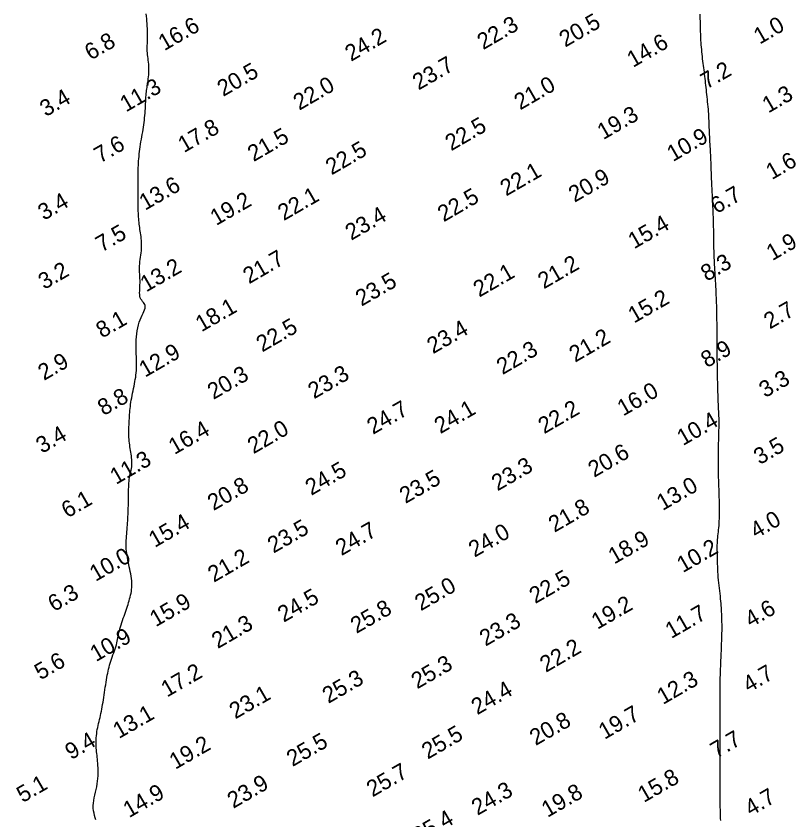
# Model space of a CAD drawing. Extents: x 3024098 to 3056816, y 418252 to 509144.
# Drawn here: x 3026901.9 to 3027141, y 420576.8 to 420823.3 of the extents above; entities that cross this region are included whole.
import ezdxf

# ---------------------------------------------------------------- set-up
doc = ezdxf.new("R2010")
doc.units = 0
doc.layers.add('V-CHAN-CONT-EL10', color=7, linetype='Continuous')
doc.layers.add('V-TOPO-SOUN-0911', color=7, linetype='Continuous')

msp = doc.modelspace()

# ---------------------------------------------------------------- linework, layer by layer
at = {"layer": 'V-CHAN-CONT-EL10'}
for points in [[(3026926.36, 420576.8), (3026926.14, 420577.47), (3026925.93, 420578.16), (3026925.76, 420578.89), (3026925.63, 420579.63), (3026925.55, 420580.4), (3026925.53, 420581.19), (3026925.58, 420581.99), (3026925.69, 420582.8), (3026925.83, 420583.62), (3026926.01, 420584.45), (3026926.21, 420585.29), (3026926.4, 420586.13), (3026926.59, 420586.98), (3026926.74, 420587.83), (3026926.87, 420588.68), (3026926.95, 420589.53), (3026927.01, 420590.37), (3026927.03, 420591.19), (3026927.04, 420591.98), (3026927.02, 420592.75), (3026926.98, 420593.49), (3026926.94, 420594.18), (3026926.88, 420594.84), (3026926.82, 420595.45), (3026926.75, 420596.04), (3026926.69, 420596.6), (3026926.62, 420597.16), (3026926.56, 420597.71), (3026926.51, 420598.27), (3026926.47, 420598.84), (3026926.44, 420599.44), (3026926.42, 420600.05), (3026926.42, 420600.68), (3026926.44, 420601.32), (3026926.47, 420601.97), (3026926.52, 420602.62), (3026926.58, 420603.26), (3026926.67, 420603.9), (3026926.77, 420604.52), (3026926.89, 420605.14), (3026927.02, 420605.75), (3026927.16, 420606.36), (3026927.31, 420606.96), (3026927.45, 420607.57), (3026927.6, 420608.19), (3026927.75, 420608.82), (3026927.89, 420609.46), (3026928.02, 420610.11), (3026928.15, 420610.78), (3026928.28, 420611.46), (3026928.4, 420612.16), (3026928.52, 420612.87), (3026928.64, 420613.6), (3026928.76, 420614.35), (3026928.87, 420615.12), (3026928.99, 420615.9), (3026929.11, 420616.69), (3026929.23, 420617.48), (3026929.35, 420618.25), (3026929.47, 420619.02), (3026929.59, 420619.76), (3026929.71, 420620.47), (3026929.83, 420621.15), (3026929.95, 420621.8), (3026930.08, 420622.43), (3026930.21, 420623.05), (3026930.36, 420623.65), (3026930.51, 420624.25), (3026930.69, 420624.86), (3026930.88, 420625.47), (3026931.09, 420626.11), (3026931.32, 420626.75), (3026931.55, 420627.4), (3026931.79, 420628.04), (3026932.02, 420628.68), (3026932.24, 420629.31), (3026932.44, 420629.92), (3026932.62, 420630.51), (3026932.76, 420631.07), (3026932.89, 420631.61), (3026933, 420632.13), (3026933.1, 420632.65), (3026933.19, 420633.17), (3026933.3, 420633.69), (3026933.41, 420634.23), (3026933.55, 420634.8), (3026933.71, 420635.39), (3026933.89, 420636.01), (3026934.08, 420636.65), (3026934.3, 420637.3), (3026934.52, 420637.96), (3026934.75, 420638.62), (3026934.97, 420639.27), (3026935.19, 420639.91), (3026935.41, 420640.53), (3026935.62, 420641.13), (3026935.82, 420641.73), (3026936.01, 420642.31), (3026936.19, 420642.88), (3026936.37, 420643.45), (3026936.54, 420644.01), (3026936.69, 420644.58), (3026936.85, 420645.14), (3026936.98, 420645.72), (3026937.11, 420646.29), (3026937.21, 420646.89), (3026937.3, 420647.49), (3026937.35, 420648.11), (3026937.38, 420648.75), (3026937.37, 420649.41), (3026937.32, 420650.1), (3026937.24, 420650.8), (3026937.14, 420651.52), (3026937.01, 420652.25), (3026936.87, 420652.98), (3026936.72, 420653.72), (3026936.56, 420654.44), (3026936.41, 420655.16), (3026936.27, 420655.86), (3026936.13, 420656.54), (3026936.01, 420657.22), (3026935.9, 420657.88), (3026935.8, 420658.54), (3026935.73, 420659.2), (3026935.67, 420659.85), (3026935.64, 420660.51), (3026935.63, 420661.17), (3026935.64, 420661.84), (3026935.66, 420662.5), (3026935.7, 420663.17), (3026935.75, 420663.85), (3026935.81, 420664.52), (3026935.86, 420665.19), (3026935.92, 420665.86), (3026935.97, 420666.53), (3026936.02, 420667.19), (3026936.06, 420667.86), (3026936.1, 420668.52), (3026936.13, 420669.18), (3026936.17, 420669.84), (3026936.2, 420670.49), (3026936.23, 420671.15), (3026936.25, 420671.8), (3026936.28, 420672.45), (3026936.31, 420673.1), (3026936.33, 420673.75), (3026936.35, 420674.39), (3026936.36, 420675.03), (3026936.37, 420675.67), (3026936.38, 420676.31), (3026936.38, 420676.95), (3026936.38, 420677.58), (3026936.38, 420678.21), (3026936.39, 420678.83), (3026936.4, 420679.45), (3026936.44, 420680.05), (3026936.49, 420680.65), (3026936.56, 420681.23), (3026936.65, 420681.81), (3026936.76, 420682.37), (3026936.88, 420682.92), (3026937, 420683.47), (3026937.12, 420684.01), (3026937.23, 420684.55), (3026937.31, 420685.1), (3026937.37, 420685.64), (3026937.39, 420686.19), (3026937.38, 420686.74), (3026937.35, 420687.29), (3026937.29, 420687.85), (3026937.22, 420688.41), (3026937.14, 420688.97), (3026937.05, 420689.53), (3026936.96, 420690.09), (3026936.87, 420690.65), (3026936.79, 420691.21), (3026936.71, 420691.78), (3026936.64, 420692.35), (3026936.58, 420692.92), (3026936.52, 420693.51), (3026936.48, 420694.11), (3026936.46, 420694.73), (3026936.45, 420695.36), (3026936.45, 420696), (3026936.46, 420696.65), (3026936.48, 420697.3), (3026936.51, 420697.96), (3026936.54, 420698.61), (3026936.58, 420699.26), (3026936.62, 420699.89), (3026936.65, 420700.52), (3026936.69, 420701.13), (3026936.73, 420701.74), (3026936.77, 420702.35), (3026936.83, 420702.96), (3026936.9, 420703.58), (3026936.98, 420704.22), (3026937.07, 420704.86), (3026937.19, 420705.54), (3026937.32, 420706.22), (3026937.46, 420706.93), (3026937.61, 420707.64), (3026937.76, 420708.35), (3026937.91, 420709.07), (3026938.05, 420709.78), (3026938.19, 420710.49), (3026938.32, 420711.18), (3026938.43, 420711.87), (3026938.54, 420712.55), (3026938.62, 420713.22), (3026938.69, 420713.9), (3026938.75, 420714.58), (3026938.79, 420715.27), (3026938.81, 420715.96), (3026938.81, 420716.66), (3026938.79, 420717.38), (3026938.77, 420718.12), (3026938.75, 420718.88), (3026938.72, 420719.66), (3026938.7, 420720.47), (3026938.68, 420721.3), (3026938.68, 420722.17), (3026938.7, 420723.08), (3026938.73, 420724), (3026938.8, 420724.94), (3026938.89, 420725.88), (3026939.01, 420726.81), (3026939.16, 420727.72), (3026939.36, 420728.59), (3026939.6, 420729.41), (3026939.88, 420730.18), (3026940.18, 420730.9), (3026940.49, 420731.56), (3026940.79, 420732.17), (3026941.06, 420732.73), (3026941.28, 420733.24), (3026941.43, 420733.7), (3026941.49, 420734.12), (3026941.45, 420734.49), (3026941.32, 420734.84), (3026941.13, 420735.16), (3026940.89, 420735.48), (3026940.64, 420735.8), (3026940.38, 420736.14), (3026940.15, 420736.51), (3026939.96, 420736.92), (3026939.84, 420737.39), (3026939.77, 420737.9), (3026939.75, 420738.44), (3026939.76, 420739.03), (3026939.78, 420739.63), (3026939.82, 420740.26), (3026939.86, 420740.89), (3026939.88, 420741.53), (3026939.87, 420742.17), (3026939.85, 420742.81), (3026939.82, 420743.45), (3026939.78, 420744.09), (3026939.74, 420744.73), (3026939.72, 420745.37), (3026939.71, 420746.02), (3026939.73, 420746.68), (3026939.77, 420747.34), (3026939.84, 420748.01), (3026939.93, 420748.67), (3026940.02, 420749.34), (3026940.12, 420750.01), (3026940.21, 420750.67), (3026940.29, 420751.33), (3026940.34, 420751.98), (3026940.36, 420752.62), (3026940.36, 420753.25), (3026940.34, 420753.87), (3026940.29, 420754.48), (3026940.24, 420755.07), (3026940.17, 420755.66), (3026940.09, 420756.23), (3026940.02, 420756.79), (3026939.94, 420757.34), (3026939.86, 420757.88), (3026939.79, 420758.42), (3026939.71, 420758.95), (3026939.65, 420759.49), (3026939.58, 420760.02), (3026939.53, 420760.57), (3026939.48, 420761.12), (3026939.44, 420761.68), (3026939.4, 420762.25), (3026939.38, 420762.84), (3026939.35, 420763.44), (3026939.33, 420764.05), (3026939.32, 420764.67), (3026939.31, 420765.31), (3026939.3, 420765.96), (3026939.29, 420766.62), (3026939.28, 420767.29), (3026939.27, 420767.97), (3026939.27, 420768.66), (3026939.27, 420769.33), (3026939.26, 420770.01), (3026939.26, 420770.67), (3026939.26, 420771.32), (3026939.26, 420771.95), (3026939.27, 420772.56), (3026939.27, 420773.17), (3026939.28, 420773.77), (3026939.29, 420774.37), (3026939.3, 420774.97), (3026939.31, 420775.58), (3026939.33, 420776.21), (3026939.35, 420776.85), (3026939.38, 420777.5), (3026939.41, 420778.17), (3026939.45, 420778.85), (3026939.5, 420779.55), (3026939.56, 420780.26), (3026939.63, 420780.99), (3026939.71, 420781.72), (3026939.81, 420782.46), (3026939.92, 420783.21), (3026940.04, 420783.97), (3026940.16, 420784.73), (3026940.29, 420785.48), (3026940.42, 420786.24), (3026940.55, 420786.99), (3026940.68, 420787.73), (3026940.8, 420788.45), (3026940.92, 420789.17), (3026941.02, 420789.89), (3026941.12, 420790.6), (3026941.21, 420791.31), (3026941.29, 420792.02), (3026941.36, 420792.74), (3026941.42, 420793.47), (3026941.47, 420794.2), (3026941.51, 420794.94), (3026941.54, 420795.67), (3026941.57, 420796.39), (3026941.6, 420797.08), (3026941.63, 420797.75), (3026941.66, 420798.39), (3026941.71, 420798.98), (3026941.75, 420799.52), (3026941.81, 420800.02), (3026941.88, 420800.49), (3026941.95, 420800.95), (3026942.03, 420801.41), (3026942.1, 420801.87), (3026942.18, 420802.35), (3026942.26, 420802.87), (3026942.33, 420803.43), (3026942.4, 420804.03), (3026942.47, 420804.65), (3026942.52, 420805.3), (3026942.56, 420805.95), (3026942.58, 420806.61), (3026942.59, 420807.27), (3026942.57, 420807.91), (3026942.53, 420808.53), (3026942.47, 420809.13), (3026942.4, 420809.72), (3026942.33, 420810.29), (3026942.25, 420810.86), (3026942.18, 420811.42), (3026942.12, 420811.98), (3026942.08, 420812.53), (3026942.06, 420813.09), (3026942.07, 420813.66), (3026942.08, 420814.23), (3026942.11, 420814.82), (3026942.14, 420815.42), (3026942.16, 420816.04), (3026942.19, 420816.68), (3026942.19, 420817.35), (3026942.19, 420818.04), (3026942.17, 420818.74), (3026942.14, 420819.47), (3026942.1, 420820.21), (3026942.04, 420820.96), (3026941.98, 420821.71), (3026941.91, 420822.46), (3026941.83, 420823.2), (3026941.75, 420823.93)], [(3027111.51, 420823.83), (3027111.52, 420823.1), (3027111.54, 420822.4), (3027111.56, 420821.7), (3027111.57, 420821.02), (3027111.58, 420820.36), (3027111.6, 420819.71), (3027111.62, 420819.06), (3027111.64, 420818.43), (3027111.66, 420817.79), (3027111.69, 420817.14), (3027111.72, 420816.49), (3027111.75, 420815.82), (3027111.8, 420815.14), (3027111.85, 420814.44), (3027111.9, 420813.73), (3027111.96, 420813.02), (3027112.03, 420812.29), (3027112.1, 420811.58), (3027112.17, 420810.86), (3027112.25, 420810.15), (3027112.34, 420809.46), (3027112.42, 420808.77), (3027112.51, 420808.09), (3027112.6, 420807.42), (3027112.69, 420806.75), (3027112.78, 420806.08), (3027112.86, 420805.42), (3027112.95, 420804.75), (3027113.03, 420804.09), (3027113.11, 420803.41), (3027113.18, 420802.74), (3027113.26, 420802.05), (3027113.33, 420801.36), (3027113.4, 420800.66), (3027113.48, 420799.95), (3027113.56, 420799.22), (3027113.63, 420798.49), (3027113.71, 420797.74), (3027113.79, 420796.99), (3027113.87, 420796.23), (3027113.94, 420795.48), (3027114.01, 420794.73), (3027114.07, 420794), (3027114.12, 420793.27), (3027114.16, 420792.57), (3027114.2, 420791.87), (3027114.23, 420791.19), (3027114.25, 420790.51), (3027114.28, 420789.82), (3027114.3, 420789.13), (3027114.33, 420788.43), (3027114.36, 420787.72), (3027114.39, 420786.99), (3027114.43, 420786.24), (3027114.47, 420785.49), (3027114.51, 420784.75), (3027114.55, 420784.01), (3027114.59, 420783.29), (3027114.63, 420782.6), (3027114.67, 420781.94), (3027114.7, 420781.31), (3027114.73, 420780.72), (3027114.75, 420780.15), (3027114.77, 420779.59), (3027114.79, 420779.04), (3027114.82, 420778.47), (3027114.84, 420777.9), (3027114.86, 420777.3), (3027114.88, 420776.67), (3027114.91, 420776.01), (3027114.94, 420775.33), (3027114.96, 420774.63), (3027114.99, 420773.92), (3027115.02, 420773.22), (3027115.05, 420772.51), (3027115.08, 420771.82), (3027115.12, 420771.14), (3027115.15, 420770.47), (3027115.18, 420769.81), (3027115.21, 420769.17), (3027115.24, 420768.53), (3027115.27, 420767.9), (3027115.3, 420767.27), (3027115.33, 420766.65), (3027115.36, 420766.03), (3027115.39, 420765.41), (3027115.42, 420764.79), (3027115.44, 420764.17), (3027115.47, 420763.55), (3027115.49, 420762.94), (3027115.52, 420762.32), (3027115.54, 420761.7), (3027115.56, 420761.09), (3027115.58, 420760.46), (3027115.6, 420759.84), (3027115.62, 420759.2), (3027115.63, 420758.55), (3027115.64, 420757.89), (3027115.65, 420757.21), (3027115.67, 420756.52), (3027115.67, 420755.8), (3027115.68, 420755.06), (3027115.69, 420754.31), (3027115.7, 420753.56), (3027115.71, 420752.8), (3027115.72, 420752.04), (3027115.74, 420751.3), (3027115.76, 420750.56), (3027115.78, 420749.84), (3027115.81, 420749.13), (3027115.85, 420748.42), (3027115.89, 420747.71), (3027115.93, 420746.99), (3027115.97, 420746.26), (3027116.02, 420745.49), (3027116.07, 420744.7), (3027116.12, 420743.87), (3027116.17, 420743.01), (3027116.22, 420742.13), (3027116.27, 420741.24), (3027116.32, 420740.34), (3027116.37, 420739.45), (3027116.41, 420738.57), (3027116.45, 420737.71), (3027116.48, 420736.89), (3027116.51, 420736.09), (3027116.54, 420735.32), (3027116.56, 420734.57), (3027116.58, 420733.85), (3027116.6, 420733.14), (3027116.61, 420732.46), (3027116.62, 420731.8), (3027116.63, 420731.15), (3027116.64, 420730.51), (3027116.65, 420729.89), (3027116.66, 420729.27), (3027116.66, 420728.66), (3027116.67, 420728.05), (3027116.67, 420727.45), (3027116.67, 420726.84), (3027116.67, 420726.23), (3027116.67, 420725.61), (3027116.67, 420725), (3027116.66, 420724.39), (3027116.66, 420723.78), (3027116.66, 420723.18), (3027116.66, 420722.6), (3027116.67, 420722.02), (3027116.67, 420721.46), (3027116.68, 420720.91), (3027116.69, 420720.35), (3027116.7, 420719.79), (3027116.71, 420719.22), (3027116.73, 420718.62), (3027116.74, 420717.99), (3027116.76, 420717.33), (3027116.77, 420716.62), (3027116.79, 420715.88), (3027116.8, 420715.11), (3027116.82, 420714.32), (3027116.83, 420713.51), (3027116.85, 420712.69), (3027116.86, 420711.87), (3027116.88, 420711.06), (3027116.89, 420710.27), (3027116.91, 420709.48), (3027116.93, 420708.71), (3027116.95, 420707.95), (3027116.97, 420707.2), (3027117, 420706.45), (3027117.03, 420705.71), (3027117.06, 420704.97), (3027117.1, 420704.24), (3027117.13, 420703.51), (3027117.17, 420702.78), (3027117.21, 420702.06), (3027117.24, 420701.36), (3027117.27, 420700.67), (3027117.29, 420700), (3027117.31, 420699.34), (3027117.31, 420698.71), (3027117.31, 420698.09), (3027117.3, 420697.48), (3027117.29, 420696.88), (3027117.27, 420696.28), (3027117.25, 420695.67), (3027117.23, 420695.05), (3027117.21, 420694.41), (3027117.19, 420693.75), (3027117.18, 420693.07), (3027117.16, 420692.38), (3027117.15, 420691.68), (3027117.14, 420690.99), (3027117.13, 420690.31), (3027117.12, 420689.64), (3027117.12, 420689), (3027117.11, 420688.38), (3027117.1, 420687.78), (3027117.09, 420687.21), (3027117.09, 420686.65), (3027117.08, 420686.11), (3027117.08, 420685.58), (3027117.08, 420685.04), (3027117.09, 420684.51), (3027117.1, 420683.98), (3027117.11, 420683.43), (3027117.12, 420682.88), (3027117.14, 420682.3), (3027117.16, 420681.71), (3027117.18, 420681.08), (3027117.2, 420680.42), (3027117.23, 420679.73), (3027117.26, 420678.99), (3027117.29, 420678.22), (3027117.31, 420677.42), (3027117.34, 420676.6), (3027117.37, 420675.77), (3027117.39, 420674.92), (3027117.41, 420674.07), (3027117.42, 420673.23), (3027117.43, 420672.39), (3027117.43, 420671.57), (3027117.42, 420670.77), (3027117.41, 420669.98), (3027117.39, 420669.21), (3027117.36, 420668.46), (3027117.33, 420667.74), (3027117.28, 420667.04), (3027117.22, 420666.37), (3027117.16, 420665.72), (3027117.1, 420665.09), (3027117.03, 420664.49), (3027116.96, 420663.9), (3027116.9, 420663.32), (3027116.85, 420662.76), (3027116.81, 420662.2), (3027116.78, 420661.65), (3027116.76, 420661.1), (3027116.75, 420660.54), (3027116.75, 420659.97), (3027116.76, 420659.39), (3027116.77, 420658.78), (3027116.78, 420658.15), (3027116.8, 420657.49), (3027116.81, 420656.79), (3027116.83, 420656.06), (3027116.84, 420655.3), (3027116.87, 420654.51), (3027116.9, 420653.71), (3027116.94, 420652.89), (3027116.98, 420652.05), (3027117.05, 420651.21), (3027117.12, 420650.36), (3027117.21, 420649.51), (3027117.3, 420648.66), (3027117.4, 420647.82), (3027117.5, 420647), (3027117.59, 420646.19), (3027117.69, 420645.4), (3027117.77, 420644.64), (3027117.84, 420643.91), (3027117.91, 420643.21), (3027117.96, 420642.53), (3027118.01, 420641.87), (3027118.05, 420641.23), (3027118.08, 420640.6), (3027118.11, 420639.97), (3027118.13, 420639.35), (3027118.15, 420638.72), (3027118.17, 420638.09), (3027118.19, 420637.45), (3027118.2, 420636.8), (3027118.2, 420636.14), (3027118.2, 420635.46), (3027118.2, 420634.76), (3027118.19, 420634.03), (3027118.17, 420633.28), (3027118.15, 420632.51), (3027118.12, 420631.73), (3027118.09, 420630.94), (3027118.06, 420630.15), (3027118.02, 420629.38), (3027117.99, 420628.62), (3027117.96, 420627.88), (3027117.93, 420627.17), (3027117.9, 420626.48), (3027117.88, 420625.81), (3027117.85, 420625.16), (3027117.83, 420624.51), (3027117.8, 420623.86), (3027117.78, 420623.21), (3027117.76, 420622.54), (3027117.73, 420621.86), (3027117.71, 420621.16), (3027117.68, 420620.45), (3027117.66, 420619.71), (3027117.64, 420618.96), (3027117.62, 420618.19), (3027117.61, 420617.41), (3027117.6, 420616.6), (3027117.61, 420615.78), (3027117.61, 420614.95), (3027117.62, 420614.11), (3027117.63, 420613.26), (3027117.64, 420612.42), (3027117.65, 420611.59), (3027117.66, 420610.78), (3027117.66, 420609.98), (3027117.65, 420609.21), (3027117.65, 420608.45), (3027117.63, 420607.72), (3027117.62, 420606.99), (3027117.61, 420606.28), (3027117.6, 420605.58), (3027117.59, 420604.87), (3027117.58, 420604.17), (3027117.58, 420603.46), (3027117.59, 420602.75), (3027117.6, 420602.04), (3027117.61, 420601.33), (3027117.62, 420600.63), (3027117.64, 420599.93), (3027117.65, 420599.24), (3027117.65, 420598.56), (3027117.65, 420597.9), (3027117.65, 420597.24), (3027117.65, 420596.59), (3027117.64, 420595.94), (3027117.64, 420595.29), (3027117.63, 420594.65), (3027117.63, 420594), (3027117.63, 420593.35), (3027117.63, 420592.69), (3027117.64, 420592.02), (3027117.65, 420591.35), (3027117.65, 420590.68), (3027117.66, 420590.01), (3027117.67, 420589.35), (3027117.67, 420588.7), (3027117.67, 420588.05), (3027117.67, 420587.42), (3027117.66, 420586.8), (3027117.65, 420586.19), (3027117.64, 420585.59), (3027117.63, 420584.99), (3027117.62, 420584.39), (3027117.62, 420583.78), (3027117.62, 420583.17), (3027117.62, 420582.56), (3027117.63, 420581.93), (3027117.65, 420581.3), (3027117.67, 420580.66), (3027117.69, 420580), (3027117.71, 420579.34), (3027117.73, 420578.67), (3027117.76, 420577.98), (3027117.78, 420577.29), (3027117.81, 420576.59)]]:
    msp.add_lwpolyline(points, dxfattribs=at)

# ---------------------------------------------------------------- texts
at = {"layer": 'V-TOPO-SOUN-0911'}
for s, p in [('16.6 ', (3026947.31, 420812.48)), ('22.3 ', (3027045.08, 420812.8)), ('20.5 ', (3027070.23, 420813.59)), ('1.0', (3027129.84, 420814.48)), ('24.2 ', (3027004.56, 420809.22)), ('6.8', (3026924.74, 420809.59)), ('14.6 ', (3027091.01, 420807.36)), ('23.7 ', (3027025.26, 420800.43)), ('20.5 ', (3026965.38, 420798.46)), ('7.2', (3027113.58, 420800.73)), ('22.0 ', (3026988.7, 420794.23)), ('21.0 ', (3027056.41, 420794.33)), ('11.3 ', (3026935.57, 420793.7)), ('3.4', (3026910.99, 420792.27)), ('1.3', (3027132.48, 420793.38)), ('19.3 ', (3027081.89, 420785.21)), ('22.5 ', (3027035.26, 420781.79)), ('17.8 ', (3026953.35, 420781.24)), ('21.5 ', (3026974.7, 420778.48)), ('10.9 ', (3027103.25, 420778.48)), ('7.6', (3026927.62, 420778.03)), ('22.5 ', (3026998.61, 420774.41)), ('1.6', (3027133.59, 420772.95)), ('22.1 ', (3027052.12, 420767.93)), ('20.9 ', (3027073.1, 420766.01)), ('13.6 ', (3026941.44, 420763.56)), ('22.1 ', (3026983.94, 420760.39)), ('22.5 ', (3027032.96, 420760.01)), ('6.7', (3027116.63, 420762.51)), ('3.4', (3026910.4, 420760.48)), ('19.2 ', (3026963.22, 420758.89)), ('23.4 ', (3027004.63, 420754.37)), ('15.4 ', (3027091.34, 420751.74)), ('7.5', (3026928.11, 420750.73)), ('1.9', (3027133.73, 420748.11)), ('21.7 ', (3026973.29, 420741.01)), ('13.2 ', (3026941.77, 420738.52)), ('21.2 ', (3027063.68, 420739.47)), ('8.3', (3027113.62, 420741.78)), ('3.2', (3026910.5, 420739.28)), ('22.1 ', (3027043.88, 420736.93)), ('23.5 ', (3027007.77, 420734.16)), ('15.2 ', (3027091.34, 420728.97)), ('18.1 ', (3026958.71, 420726.3)), ('2.7', (3027132.94, 420727.14)), ('8.1', (3026928.23, 420724.37)), ('22.5 ', (3026977.35, 420720.12)), ('23.4 ', (3027029.69, 420719.56)), ('21.2 ', (3027073.26, 420716.97)), ('22.3 ', (3027051.02, 420713.19)), ('8.9', (3027113.65, 420715.3)), ('12.9 ', (3026941.4, 420712.37)), ('2.9', (3026910.43, 420711.39)), ('20.3 ', (3026962.37, 420705.55)), ('23.3 ', (3026993.21, 420705.74)), ('3.3', (3027131.5, 420706.11)), ('16.0 ', (3027088.01, 420700.49)), ('8.8', (3026928.71, 420700.6)), ('24.7 ', (3027011.29, 420694.85)), ('24.1 ', (3027031.94, 420695.06)), ('22.2 ', (3027063.78, 420695.05)), ('10.4 ', (3027106.33, 420691.41)), ('16.4 ', (3026950.43, 420688.68)), ('22.0 ', (3026974.66, 420688.91)), ('3.4', (3026909.81, 420689.02)), ('3.5', (3027129.85, 420685.57)), ('20.6 ', (3027079.07, 420681.67)), ('11.3 ', (3026932.51, 420679.5)), ('24.5 ', (3026992.38, 420676.15)), ('23.3 ', (3027049.48, 420677.53)), ('23.5 ', (3027021.25, 420673.66)), ('20.8 ', (3026962.4, 420671.49)), ('13.0 ', (3027100.08, 420671.49)), ('6.1', (3026917.6, 420669.22)), ('21.8 ', (3027066.93, 420664.83)), ('4.0', (3027128.76, 420662.94)), ('15.4 ', (3026944.36, 420660.17)), ('23.5 ', (3026980.8, 420658.44)), ('24.7 ', (3027001.64, 420657.68)), ('24.0 ', (3027042.44, 420657.19)), ('18.9 ', (3027085.24, 420655.09)), ('10.2 ', (3027106.3, 420652.46)), ('10.0 ', (3026926.23, 420649.77)), ('21.2 ', (3026962.5, 420649.51)), ('22.5 ', (3027061.05, 420642.98)), ('25.0 ', (3027025.94, 420640.75)), ('6.3', (3026913.48, 420640.5)), ('24.5 ', (3026983.91, 420637.24)), ('15.9 ', (3026944.69, 420635.86)), ('19.2 ', (3027080.09, 420635.08)), ('4.6', (3027127.13, 420635.68)), ('25.8 ', (3027006.23, 420633.83)), ('11.7 ', (3027102.72, 420632.25)), ('21.3 ', (3026963.68, 420629.17)), ('23.3 ', (3027045.8, 420629.92)), ('10.9 ', (3026926.38, 420625.17)), ('22.2 ', (3027064.3, 420621.89)), ('5.6', (3026909.35, 420619.57)), ('25.3 ', (3027024.87, 420616.83)), ('17.2 ', (3026948.16, 420614.31)), ('25.3 ', (3026997.61, 420612.37)), ('12.3 ', (3027100.2, 420612.04)), ('4.7', (3027126.51, 420615.73)), ('23.1 ', (3026969.08, 420607.6)), ('24.4 ', (3027043.27, 420608.89)), ('13.1 ', (3026933.41, 420601.59)), ('19.7 ', (3027082.28, 420601.35)), ('20.8 ', (3027061.16, 420599.45)), ('25.5 ', (3027028.07, 420595.28)), ('9.4', (3026918.73, 420595.12)), ('19.2 ', (3026950.69, 420592.16)), ('25.5 ', (3026986.64, 420593.02)), ('7.7', (3027116.57, 420595.55)), ('25.7 ', (3027011.16, 420583.7)), ('5.1', (3026903.89, 420581.95)), ('23.9 ', (3026968.47, 420580.19)), ('15.8 ', (3027094.32, 420581.99)), ('14.9 ', (3026936.52, 420577.33)), ('24.3 ', (3027043.34, 420578.05)), ('19.8 ', (3027064.8, 420577.43)), ('4.7', (3027127.1, 420577.86)), ('25.4 ', (3027025.2, 420569.36))]:
    msp.add_text(s, height=5, rotation=30, dxfattribs=at).set_placement(p)

doc.saveas('drawing.dxf')
